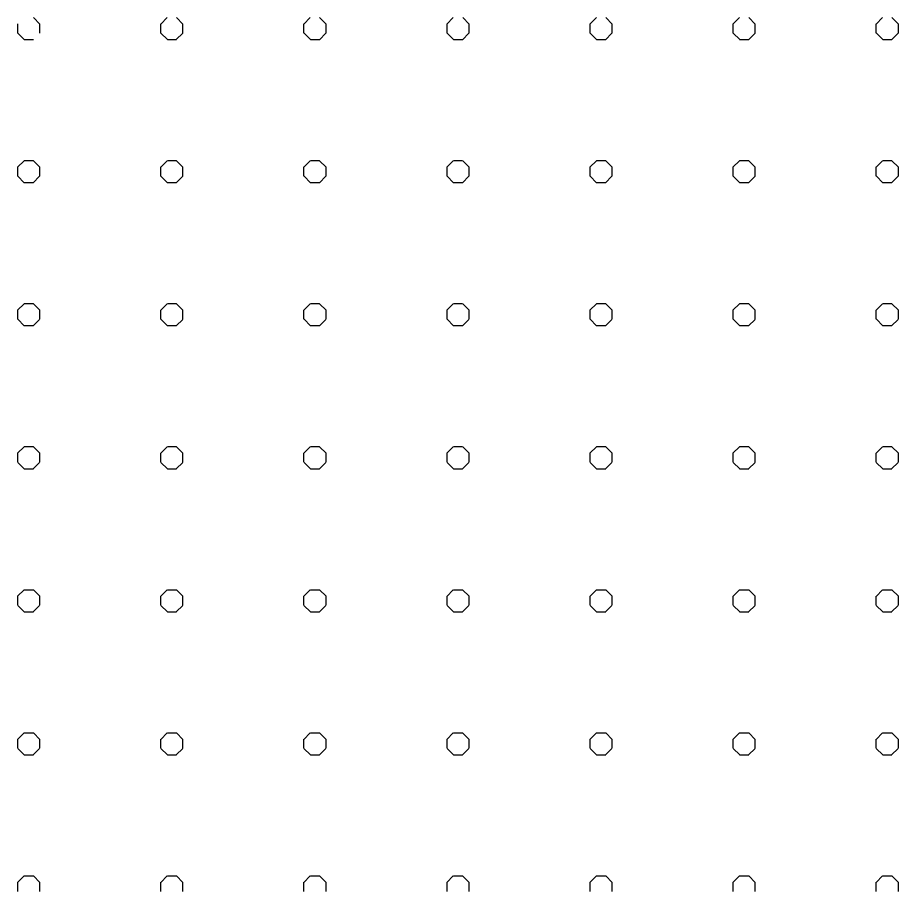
# Model space of a CAD drawing. Extents: x 427903 to 430077, y 4477233 to 4480385.
# Drawn here: x 429270.5 to 429455.2, y 4479654.7 to 4479838 of the extents above; entities that cross this region are included whole.
import ezdxf

# ---------------------------------------------------------------- set-up
doc = ezdxf.new("R2010")
doc.units = 0
doc.layers.add('TR_OZELMAHSUL', color=7, linetype='Continuous')

msp = doc.modelspace()

# ---------------------------------------------------------------- linework, layer by layer
at = {"layer": 'TR_OZELMAHSUL'}
for p, q in [((429275.18, 4479836.63), (429273.83, 4479837.98)), ((429275.18, 4479836.63), (429273.83, 4479837.98)), ((429300.51, 4479836.63), (429301.86, 4479837.98)), ((429300.51, 4479836.63), (429301.86, 4479837.98)), ((429305.18, 4479836.63), (429303.83, 4479837.98)), ((429305.18, 4479836.63), (429303.83, 4479837.98)), ((429330.51, 4479836.62), (429331.86, 4479837.98)), ((429335.18, 4479836.63), (429333.83, 4479837.98)), ((429335.18, 4479836.63), (429333.83, 4479837.98)), ((429360.5, 4479836.62), (429361.86, 4479837.98)), ((429365.18, 4479836.63), (429363.83, 4479837.98)), ((429390.5, 4479836.62), (429391.86, 4479837.98)), ((429395.18, 4479836.63), (429393.83, 4479837.98)), ((429420.5, 4479836.62), (429421.86, 4479837.98)), ((429425.18, 4479836.63), (429423.83, 4479837.98)), ((429450.5, 4479836.62), (429451.86, 4479837.98)), ((429455.18, 4479836.63), (429453.83, 4479837.98)), ((429270.54, 4479834.75), (429270.54, 4479836.66)), ((429275.17, 4479834.75), (429275.17, 4479836.66)), ((429300.54, 4479834.75), (429300.54, 4479836.66)), ((429305.17, 4479834.75), (429305.17, 4479836.66)), ((429330.54, 4479834.75), (429330.54, 4479836.66)), ((429335.17, 4479834.75), (429335.17, 4479836.66)), ((429360.54, 4479834.75), (429360.54, 4479836.66)), ((429365.17, 4479834.75), (429365.17, 4479836.66)), ((429390.54, 4479834.75), (429390.54, 4479836.66)), ((429395.17, 4479834.75), (429395.17, 4479836.66)), ((429420.54, 4479834.75), (429420.54, 4479836.66)), ((429425.17, 4479834.75), (429425.17, 4479836.66)), ((429450.54, 4479834.75), (429450.54, 4479836.66)), ((429455.17, 4479834.75), (429455.17, 4479836.66)), ((429271.91, 4479833.36), (429270.56, 4479834.71)), ((429271.91, 4479833.36), (429270.56, 4479834.71)), ((429271.9, 4479833.39), (429273.82, 4479833.39)), ((429301.91, 4479833.36), (429300.56, 4479834.71)), ((429301.91, 4479833.36), (429300.56, 4479834.71)), ((429301.9, 4479833.39), (429303.82, 4479833.39)), ((429303.78, 4479833.36), (429305.13, 4479834.71)), ((429303.78, 4479833.36), (429305.13, 4479834.71)), ((429331.91, 4479833.36), (429330.56, 4479834.71)), ((429331.91, 4479833.36), (429330.56, 4479834.71)), ((429331.9, 4479833.39), (429333.82, 4479833.39)), ((429333.78, 4479833.35), (429335.13, 4479834.71)), ((429361.91, 4479833.36), (429360.56, 4479834.71)), ((429361.9, 4479833.39), (429363.82, 4479833.39)), ((429363.77, 4479833.35), (429365.13, 4479834.71)), ((429391.91, 4479833.36), (429390.56, 4479834.71)), ((429391.9, 4479833.39), (429393.82, 4479833.39)), ((429393.77, 4479833.35), (429395.13, 4479834.71)), ((429421.91, 4479833.36), (429420.56, 4479834.71)), ((429421.9, 4479833.39), (429423.82, 4479833.39)), ((429423.77, 4479833.35), (429425.13, 4479834.71)), ((429451.91, 4479833.36), (429450.56, 4479834.71)), ((429451.9, 4479833.39), (429453.82, 4479833.39)), ((429453.77, 4479833.35), (429455.13, 4479834.71)), ((429270.51, 4479806.63), (429271.86, 4479807.98)), ((429270.51, 4479806.63), (429271.86, 4479807.98)), ((429271.9, 4479808.02), (429273.82, 4479808.02)), ((429275.18, 4479806.63), (429273.83, 4479807.98)), ((429275.18, 4479806.63), (429273.83, 4479807.98)), ((429300.51, 4479806.63), (429301.86, 4479807.98)), ((429301.9, 4479808.02), (429303.82, 4479808.02)), ((429305.18, 4479806.63), (429303.83, 4479807.98)), ((429305.18, 4479806.63), (429303.83, 4479807.98)), ((429330.51, 4479806.62), (429331.86, 4479807.98)), ((429331.9, 4479808.02), (429333.82, 4479808.02)), ((429335.18, 4479806.63), (429333.83, 4479807.98)), ((429335.18, 4479806.63), (429333.83, 4479807.98)), ((429360.5, 4479806.62), (429361.86, 4479807.98)), ((429361.9, 4479808.02), (429363.82, 4479808.02)), ((429365.18, 4479806.63), (429363.83, 4479807.98)), ((429365.18, 4479806.63), (429363.83, 4479807.98)), ((429390.5, 4479806.62), (429391.86, 4479807.98)), ((429391.9, 4479808.02), (429393.82, 4479808.02)), ((429395.18, 4479806.63), (429393.83, 4479807.98)), ((429420.5, 4479806.62), (429421.86, 4479807.98)), ((429421.9, 4479808.02), (429423.82, 4479808.02)), ((429425.18, 4479806.63), (429423.83, 4479807.98)), ((429450.5, 4479806.62), (429451.86, 4479807.98)), ((429451.9, 4479808.02), (429453.82, 4479808.02)), ((429455.18, 4479806.63), (429453.83, 4479807.98)), ((429270.54, 4479804.75), (429270.54, 4479806.66)), ((429275.17, 4479804.75), (429275.17, 4479806.66)), ((429300.54, 4479804.75), (429300.54, 4479806.66)), ((429305.17, 4479804.75), (429305.17, 4479806.66)), ((429330.54, 4479804.75), (429330.54, 4479806.66)), ((429335.17, 4479804.75), (429335.17, 4479806.66)), ((429360.54, 4479804.75), (429360.54, 4479806.66)), ((429365.17, 4479804.75), (429365.17, 4479806.66)), ((429390.54, 4479804.75), (429390.54, 4479806.66)), ((429395.17, 4479804.75), (429395.17, 4479806.66)), ((429420.54, 4479804.75), (429420.54, 4479806.66)), ((429425.17, 4479804.75), (429425.17, 4479806.66)), ((429450.54, 4479804.75), (429450.54, 4479806.66)), ((429455.17, 4479804.75), (429455.17, 4479806.66)), ((429271.91, 4479803.36), (429270.56, 4479804.71)), ((429271.91, 4479803.36), (429270.56, 4479804.71)), ((429273.78, 4479803.36), (429275.13, 4479804.71)), ((429273.78, 4479803.36), (429275.13, 4479804.71)), ((429301.91, 4479803.36), (429300.56, 4479804.71)), ((429301.91, 4479803.36), (429300.56, 4479804.71)), ((429303.78, 4479803.36), (429305.13, 4479804.71)), ((429331.91, 4479803.36), (429330.56, 4479804.71)), ((429331.91, 4479803.36), (429330.56, 4479804.71)), ((429333.78, 4479803.35), (429335.13, 4479804.71)), ((429361.91, 4479803.36), (429360.56, 4479804.71)), ((429361.91, 4479803.36), (429360.56, 4479804.71)), ((429363.77, 4479803.35), (429365.13, 4479804.71)), ((429391.91, 4479803.36), (429390.56, 4479804.71)), ((429393.77, 4479803.35), (429395.13, 4479804.71)), ((429421.91, 4479803.36), (429420.56, 4479804.71)), ((429423.77, 4479803.35), (429425.13, 4479804.71)), ((429451.91, 4479803.36), (429450.56, 4479804.71)), ((429453.77, 4479803.35), (429455.13, 4479804.71)), ((429271.9, 4479803.39), (429273.82, 4479803.39)), ((429301.9, 4479803.39), (429303.82, 4479803.39)), ((429331.9, 4479803.39), (429333.82, 4479803.39)), ((429361.9, 4479803.39), (429363.82, 4479803.39)), ((429391.9, 4479803.39), (429393.82, 4479803.39)), ((429421.9, 4479803.39), (429423.82, 4479803.39)), ((429451.9, 4479803.39), (429453.82, 4479803.39)), ((429270.51, 4479776.63), (429271.86, 4479777.98)), ((429271.9, 4479778.02), (429273.82, 4479778.02)), ((429275.18, 4479776.63), (429273.83, 4479777.99)), ((429300.51, 4479776.63), (429301.86, 4479777.98)), ((429301.9, 4479778.02), (429303.82, 4479778.02)), ((429305.18, 4479776.63), (429303.83, 4479777.99)), ((429305.18, 4479776.63), (429303.83, 4479777.99)), ((429330.51, 4479776.63), (429331.86, 4479777.98)), ((429331.9, 4479778.02), (429333.82, 4479778.02)), ((429335.18, 4479776.63), (429333.83, 4479777.99)), ((429335.18, 4479776.63), (429333.83, 4479777.99)), ((429360.5, 4479776.62), (429361.86, 4479777.98)), ((429361.9, 4479778.02), (429363.82, 4479778.02)), ((429365.18, 4479776.63), (429363.83, 4479777.99)), ((429365.18, 4479776.63), (429363.83, 4479777.99)), ((429390.5, 4479776.62), (429391.86, 4479777.98)), ((429391.9, 4479778.02), (429393.82, 4479778.02)), ((429395.18, 4479776.63), (429393.83, 4479777.99)), ((429395.18, 4479776.63), (429393.83, 4479777.99)), ((429420.5, 4479776.62), (429421.86, 4479777.98)), ((429421.9, 4479778.02), (429423.82, 4479778.02)), ((429425.18, 4479776.63), (429423.83, 4479777.99)), ((429450.5, 4479776.62), (429451.86, 4479777.98)), ((429451.9, 4479778.02), (429453.82, 4479778.02)), ((429455.18, 4479776.63), (429453.83, 4479777.99)), ((429270.54, 4479774.75), (429270.54, 4479776.66)), ((429275.17, 4479774.75), (429275.17, 4479776.66)), ((429300.54, 4479774.75), (429300.54, 4479776.66)), ((429305.17, 4479774.75), (429305.17, 4479776.66)), ((429330.54, 4479774.75), (429330.54, 4479776.66)), ((429335.17, 4479774.75), (429335.17, 4479776.66)), ((429360.54, 4479774.75), (429360.54, 4479776.66)), ((429365.17, 4479774.75), (429365.17, 4479776.66)), ((429390.54, 4479774.75), (429390.54, 4479776.66)), ((429395.17, 4479774.75), (429395.17, 4479776.66)), ((429420.54, 4479774.75), (429420.54, 4479776.66)), ((429425.17, 4479774.75), (429425.17, 4479776.66)), ((429450.54, 4479774.75), (429450.54, 4479776.66)), ((429455.17, 4479774.75), (429455.17, 4479776.66)), ((429271.91, 4479773.36), (429270.56, 4479774.72)), ((429271.91, 4479773.36), (429270.56, 4479774.72)), ((429273.78, 4479773.36), (429275.13, 4479774.71)), ((429301.91, 4479773.36), (429300.56, 4479774.72)), ((429301.91, 4479773.36), (429300.56, 4479774.72)), ((429303.78, 4479773.36), (429305.13, 4479774.71)), ((429331.91, 4479773.36), (429330.56, 4479774.72)), ((429331.91, 4479773.36), (429330.56, 4479774.72)), ((429333.78, 4479773.36), (429335.13, 4479774.71)), ((429361.91, 4479773.36), (429360.56, 4479774.72)), ((429361.91, 4479773.36), (429360.56, 4479774.72)), ((429363.77, 4479773.35), (429365.13, 4479774.71)), ((429391.91, 4479773.36), (429390.56, 4479774.72)), ((429391.91, 4479773.36), (429390.56, 4479774.72)), ((429393.77, 4479773.35), (429395.13, 4479774.71)), ((429421.91, 4479773.36), (429420.56, 4479774.72)), ((429423.77, 4479773.35), (429425.13, 4479774.71)), ((429451.91, 4479773.36), (429450.56, 4479774.72)), ((429453.77, 4479773.35), (429455.13, 4479774.71)), ((429271.9, 4479773.39), (429273.82, 4479773.39)), ((429301.9, 4479773.39), (429303.82, 4479773.39)), ((429331.9, 4479773.39), (429333.82, 4479773.39)), ((429361.9, 4479773.39), (429363.82, 4479773.39)), ((429391.9, 4479773.39), (429393.82, 4479773.39)), ((429421.9, 4479773.39), (429423.82, 4479773.39)), ((429451.9, 4479773.39), (429453.82, 4479773.39)), ((429270.51, 4479746.63), (429271.86, 4479747.98)), ((429270.54, 4479744.75), (429270.54, 4479746.66)), ((429271.9, 4479748.02), (429273.82, 4479748.02)), ((429275.18, 4479746.63), (429273.83, 4479747.99)), ((429275.18, 4479746.63), (429273.83, 4479747.99)), ((429275.17, 4479744.75), (429275.17, 4479746.66)), ((429300.51, 4479746.63), (429301.86, 4479747.98)), ((429300.54, 4479744.75), (429300.54, 4479746.66)), ((429301.9, 4479748.02), (429303.82, 4479748.02)), ((429305.18, 4479746.63), (429303.83, 4479747.99)), ((429305.17, 4479744.75), (429305.17, 4479746.66)), ((429330.51, 4479746.63), (429331.86, 4479747.98)), ((429330.54, 4479744.75), (429330.54, 4479746.66)), ((429331.9, 4479748.02), (429333.82, 4479748.02)), ((429335.18, 4479746.63), (429333.83, 4479747.99)), ((429335.18, 4479746.63), (429333.83, 4479747.99)), ((429335.17, 4479744.75), (429335.17, 4479746.66)), ((429360.5, 4479746.62), (429361.86, 4479747.98)), ((429360.54, 4479744.75), (429360.54, 4479746.66)), ((429361.9, 4479748.02), (429363.82, 4479748.02)), ((429365.18, 4479746.63), (429363.83, 4479747.99)), ((429365.18, 4479746.63), (429363.83, 4479747.99)), ((429365.17, 4479744.75), (429365.17, 4479746.66)), ((429390.5, 4479746.62), (429391.86, 4479747.98)), ((429390.54, 4479744.75), (429390.54, 4479746.66)), ((429391.9, 4479748.02), (429393.82, 4479748.02)), ((429395.18, 4479746.63), (429393.83, 4479747.99)), ((429395.18, 4479746.63), (429393.83, 4479747.99)), ((429395.17, 4479744.75), (429395.17, 4479746.66)), ((429420.5, 4479746.62), (429421.86, 4479747.98)), ((429420.54, 4479744.75), (429420.54, 4479746.66)), ((429421.9, 4479748.02), (429423.82, 4479748.02)), ((429425.18, 4479746.63), (429423.82, 4479747.99)), ((429425.18, 4479746.63), (429423.82, 4479747.99)), ((429425.17, 4479744.75), (429425.17, 4479746.66)), ((429450.5, 4479746.62), (429451.86, 4479747.98)), ((429450.54, 4479744.75), (429450.54, 4479746.66)), ((429451.9, 4479748.02), (429453.82, 4479748.02)), ((429455.18, 4479746.63), (429453.82, 4479747.99)), ((429455.17, 4479744.75), (429455.17, 4479746.66)), ((429271.91, 4479743.36), (429270.56, 4479744.72)), ((429271.91, 4479743.36), (429270.56, 4479744.72)), ((429273.78, 4479743.36), (429275.13, 4479744.71)), ((429301.91, 4479743.36), (429300.56, 4479744.72)), ((429301.91, 4479743.36), (429300.56, 4479744.72)), ((429303.78, 4479743.36), (429305.13, 4479744.71)), ((429331.91, 4479743.36), (429330.56, 4479744.72)), ((429331.91, 4479743.36), (429330.56, 4479744.72)), ((429333.78, 4479743.36), (429335.13, 4479744.71)), ((429361.91, 4479743.36), (429360.56, 4479744.72)), ((429361.91, 4479743.36), (429360.56, 4479744.72)), ((429363.77, 4479743.35), (429365.13, 4479744.71)), ((429391.91, 4479743.36), (429390.56, 4479744.72)), ((429391.91, 4479743.36), (429390.56, 4479744.72)), ((429393.77, 4479743.35), (429395.13, 4479744.71)), ((429421.91, 4479743.36), (429420.55, 4479744.72)), ((429421.91, 4479743.36), (429420.55, 4479744.72)), ((429423.77, 4479743.35), (429425.13, 4479744.71)), ((429451.91, 4479743.36), (429450.55, 4479744.72)), ((429453.77, 4479743.35), (429455.13, 4479744.71)), ((429271.9, 4479743.39), (429273.82, 4479743.39)), ((429301.9, 4479743.39), (429303.82, 4479743.39)), ((429331.9, 4479743.39), (429333.82, 4479743.39)), ((429361.9, 4479743.39), (429363.82, 4479743.39)), ((429391.9, 4479743.39), (429393.82, 4479743.39)), ((429421.9, 4479743.39), (429423.82, 4479743.39)), ((429451.9, 4479743.39), (429453.82, 4479743.39)), ((429270.51, 4479716.63), (429271.86, 4479717.98)), ((429271.9, 4479718.02), (429273.82, 4479718.02)), ((429275.18, 4479716.63), (429273.83, 4479717.99)), ((429275.18, 4479716.63), (429273.83, 4479717.99)), ((429300.51, 4479716.63), (429301.86, 4479717.98)), ((429301.9, 4479718.02), (429303.82, 4479718.02)), ((429305.18, 4479716.63), (429303.83, 4479717.99)), ((429305.18, 4479716.63), (429303.83, 4479717.99)), ((429330.51, 4479716.63), (429331.86, 4479717.98)), ((429331.9, 4479718.02), (429333.82, 4479718.02)), ((429335.18, 4479716.63), (429333.82, 4479717.99)), ((429360.5, 4479716.62), (429361.86, 4479717.98)), ((429361.9, 4479718.02), (429363.82, 4479718.02)), ((429365.18, 4479716.63), (429363.82, 4479717.99)), ((429365.18, 4479716.63), (429363.82, 4479717.99)), ((429390.5, 4479716.62), (429391.86, 4479717.98)), ((429391.9, 4479718.02), (429393.82, 4479718.02)), ((429395.18, 4479716.63), (429393.82, 4479717.99)), ((429395.18, 4479716.63), (429393.82, 4479717.99)), ((429420.5, 4479716.62), (429421.86, 4479717.98)), ((429421.9, 4479718.02), (429423.82, 4479718.02)), ((429425.18, 4479716.63), (429423.82, 4479717.99)), ((429425.18, 4479716.63), (429423.82, 4479717.99)), ((429450.5, 4479716.62), (429451.86, 4479717.98)), ((429451.9, 4479718.02), (429453.82, 4479718.02)), ((429455.18, 4479716.63), (429453.82, 4479717.99)), ((429455.18, 4479716.63), (429453.82, 4479717.99)), ((429270.54, 4479714.75), (429270.54, 4479716.66)), ((429275.17, 4479714.75), (429275.17, 4479716.66)), ((429300.54, 4479714.75), (429300.54, 4479716.66)), ((429305.17, 4479714.75), (429305.17, 4479716.66)), ((429330.54, 4479714.75), (429330.54, 4479716.66)), ((429335.17, 4479714.75), (429335.17, 4479716.66)), ((429360.54, 4479714.75), (429360.54, 4479716.66)), ((429365.17, 4479714.75), (429365.17, 4479716.66)), ((429390.54, 4479714.75), (429390.54, 4479716.66)), ((429395.17, 4479714.75), (429395.17, 4479716.66)), ((429420.54, 4479714.75), (429420.54, 4479716.66)), ((429425.17, 4479714.75), (429425.17, 4479716.66)), ((429450.54, 4479714.75), (429450.54, 4479716.66)), ((429455.17, 4479714.75), (429455.17, 4479716.66)), ((429271.91, 4479713.36), (429270.56, 4479714.72)), ((429271.91, 4479713.36), (429270.56, 4479714.72)), ((429271.9, 4479713.39), (429273.82, 4479713.39)), ((429273.78, 4479713.36), (429275.13, 4479714.71)), ((429301.91, 4479713.36), (429300.56, 4479714.72)), ((429301.91, 4479713.36), (429300.56, 4479714.72)), ((429301.9, 4479713.39), (429303.82, 4479713.39)), ((429303.78, 4479713.36), (429305.13, 4479714.71)), ((429331.91, 4479713.36), (429330.55, 4479714.72)), ((429331.91, 4479713.36), (429330.55, 4479714.72)), ((429331.9, 4479713.39), (429333.82, 4479713.39)), ((429333.78, 4479713.36), (429335.13, 4479714.71)), ((429361.91, 4479713.36), (429360.55, 4479714.72)), ((429361.91, 4479713.36), (429360.55, 4479714.72)), ((429361.9, 4479713.39), (429363.82, 4479713.39)), ((429363.77, 4479713.35), (429365.13, 4479714.71)), ((429391.91, 4479713.36), (429390.55, 4479714.72)), ((429391.91, 4479713.36), (429390.55, 4479714.72)), ((429391.9, 4479713.39), (429393.82, 4479713.39)), ((429393.77, 4479713.35), (429395.13, 4479714.71)), ((429421.91, 4479713.36), (429420.55, 4479714.72)), ((429421.91, 4479713.36), (429420.55, 4479714.72)), ((429421.9, 4479713.39), (429423.82, 4479713.39)), ((429423.77, 4479713.35), (429425.13, 4479714.71)), ((429451.91, 4479713.36), (429450.55, 4479714.72)), ((429451.91, 4479713.36), (429450.55, 4479714.72)), ((429451.9, 4479713.39), (429453.82, 4479713.39)), ((429453.77, 4479713.35), (429455.13, 4479714.71)), ((429270.51, 4479686.63), (429271.86, 4479687.98)), ((429271.9, 4479688.02), (429273.82, 4479688.02)), ((429275.18, 4479686.63), (429273.82, 4479687.99)), ((429275.18, 4479686.63), (429273.82, 4479687.99)), ((429300.51, 4479686.63), (429301.86, 4479687.98)), ((429301.9, 4479688.02), (429303.82, 4479688.02)), ((429305.18, 4479686.63), (429303.82, 4479687.99)), ((429305.18, 4479686.63), (429303.82, 4479687.99)), ((429330.51, 4479686.63), (429331.86, 4479687.98)), ((429331.9, 4479688.02), (429333.82, 4479688.02)), ((429335.18, 4479686.63), (429333.82, 4479687.99)), ((429335.18, 4479686.63), (429333.82, 4479687.99)), ((429360.5, 4479686.63), (429361.86, 4479687.98)), ((429361.9, 4479688.02), (429363.82, 4479688.02)), ((429365.18, 4479686.63), (429363.82, 4479687.99)), ((429390.5, 4479686.62), (429391.86, 4479687.98)), ((429391.9, 4479688.02), (429393.82, 4479688.02)), ((429395.18, 4479686.63), (429393.82, 4479687.99)), ((429395.18, 4479686.63), (429393.82, 4479687.99)), ((429420.5, 4479686.62), (429421.86, 4479687.98)), ((429421.9, 4479688.02), (429423.82, 4479688.02)), ((429425.18, 4479686.63), (429423.82, 4479687.99)), ((429425.18, 4479686.63), (429423.82, 4479687.99)), ((429450.5, 4479686.62), (429451.86, 4479687.98)), ((429451.9, 4479688.02), (429453.82, 4479688.02)), ((429455.18, 4479686.63), (429453.82, 4479687.99)), ((429455.18, 4479686.63), (429453.82, 4479687.99)), ((429270.54, 4479684.75), (429270.54, 4479686.66)), ((429275.17, 4479684.75), (429275.17, 4479686.66)), ((429300.54, 4479684.75), (429300.54, 4479686.66)), ((429305.17, 4479684.75), (429305.17, 4479686.66)), ((429330.54, 4479684.75), (429330.54, 4479686.66)), ((429335.17, 4479684.75), (429335.17, 4479686.66)), ((429360.54, 4479684.75), (429360.54, 4479686.66)), ((429365.17, 4479684.75), (429365.17, 4479686.66)), ((429390.54, 4479684.75), (429390.54, 4479686.66)), ((429395.17, 4479684.75), (429395.17, 4479686.66)), ((429420.54, 4479684.75), (429420.54, 4479686.66)), ((429425.17, 4479684.75), (429425.17, 4479686.66)), ((429450.54, 4479684.75), (429450.54, 4479686.66)), ((429455.17, 4479684.75), (429455.17, 4479686.66)), ((429271.91, 4479683.36), (429270.55, 4479684.72)), ((429271.91, 4479683.36), (429270.55, 4479684.72)), ((429273.78, 4479683.36), (429275.13, 4479684.71)), ((429301.91, 4479683.36), (429300.55, 4479684.72)), ((429301.91, 4479683.36), (429300.55, 4479684.72)), ((429303.78, 4479683.36), (429305.13, 4479684.71)), ((429331.91, 4479683.36), (429330.55, 4479684.72)), ((429331.91, 4479683.36), (429330.55, 4479684.72)), ((429333.78, 4479683.36), (429335.13, 4479684.71)), ((429361.91, 4479683.36), (429360.55, 4479684.72)), ((429361.91, 4479683.36), (429360.55, 4479684.72)), ((429363.77, 4479683.36), (429365.13, 4479684.71)), ((429391.91, 4479683.36), (429390.55, 4479684.72)), ((429391.91, 4479683.36), (429390.55, 4479684.72)), ((429393.77, 4479683.35), (429395.13, 4479684.71)), ((429421.91, 4479683.36), (429420.55, 4479684.72)), ((429421.91, 4479683.36), (429420.55, 4479684.72)), ((429423.77, 4479683.35), (429425.13, 4479684.71)), ((429451.91, 4479683.36), (429450.55, 4479684.72)), ((429451.91, 4479683.36), (429450.55, 4479684.72)), ((429453.77, 4479683.35), (429455.13, 4479684.71)), ((429271.9, 4479683.39), (429273.82, 4479683.39)), ((429301.9, 4479683.39), (429303.82, 4479683.39)), ((429331.9, 4479683.39), (429333.82, 4479683.39)), ((429361.9, 4479683.39), (429363.82, 4479683.39)), ((429391.9, 4479683.39), (429393.82, 4479683.39)), ((429421.9, 4479683.39), (429423.82, 4479683.39)), ((429451.9, 4479683.39), (429453.82, 4479683.39)), ((429270.51, 4479656.63), (429271.86, 4479657.98)), ((429271.9, 4479658.02), (429273.82, 4479658.02)), ((429275.18, 4479656.64), (429273.82, 4479657.99)), ((429300.51, 4479656.63), (429301.86, 4479657.98)), ((429301.9, 4479658.02), (429303.82, 4479658.02)), ((429305.18, 4479656.64), (429303.82, 4479657.99)), ((429305.18, 4479656.64), (429303.82, 4479657.99)), ((429330.51, 4479656.63), (429331.86, 4479657.98)), ((429331.9, 4479658.02), (429333.82, 4479658.02)), ((429335.18, 4479656.64), (429333.82, 4479657.99)), ((429335.18, 4479656.64), (429333.82, 4479657.99)), ((429360.5, 4479656.63), (429361.86, 4479657.98)), ((429361.9, 4479658.02), (429363.82, 4479658.02)), ((429365.18, 4479656.64), (429363.82, 4479657.99)), ((429365.18, 4479656.64), (429363.82, 4479657.99)), ((429390.5, 4479656.62), (429391.86, 4479657.98)), ((429391.9, 4479658.02), (429393.82, 4479658.02)), ((429395.18, 4479656.64), (429393.82, 4479657.99)), ((429420.5, 4479656.62), (429421.86, 4479657.98)), ((429421.9, 4479658.02), (429423.82, 4479658.02)), ((429425.18, 4479656.64), (429423.82, 4479657.99)), ((429425.18, 4479656.64), (429423.82, 4479657.99)), ((429450.5, 4479656.62), (429451.86, 4479657.98)), ((429451.9, 4479658.02), (429453.82, 4479658.02)), ((429455.18, 4479656.64), (429453.82, 4479657.99)), ((429455.18, 4479656.64), (429453.82, 4479657.99)), ((429270.54, 4479654.75), (429270.54, 4479656.66)), ((429275.17, 4479654.75), (429275.17, 4479656.66)), ((429300.54, 4479654.75), (429300.54, 4479656.66)), ((429305.17, 4479654.75), (429305.17, 4479656.66)), ((429330.54, 4479654.75), (429330.54, 4479656.66)), ((429335.17, 4479654.75), (429335.17, 4479656.66)), ((429360.54, 4479654.75), (429360.54, 4479656.66)), ((429365.17, 4479654.75), (429365.17, 4479656.66)), ((429390.54, 4479654.75), (429390.54, 4479656.66)), ((429395.17, 4479654.75), (429395.17, 4479656.66)), ((429420.54, 4479654.75), (429420.54, 4479656.66)), ((429425.17, 4479654.75), (429425.17, 4479656.66)), ((429450.54, 4479654.75), (429450.54, 4479656.66)), ((429455.17, 4479654.75), (429455.17, 4479656.66))]:
    msp.add_line(p, q, dxfattribs=at)

doc.saveas('drawing.dxf')
